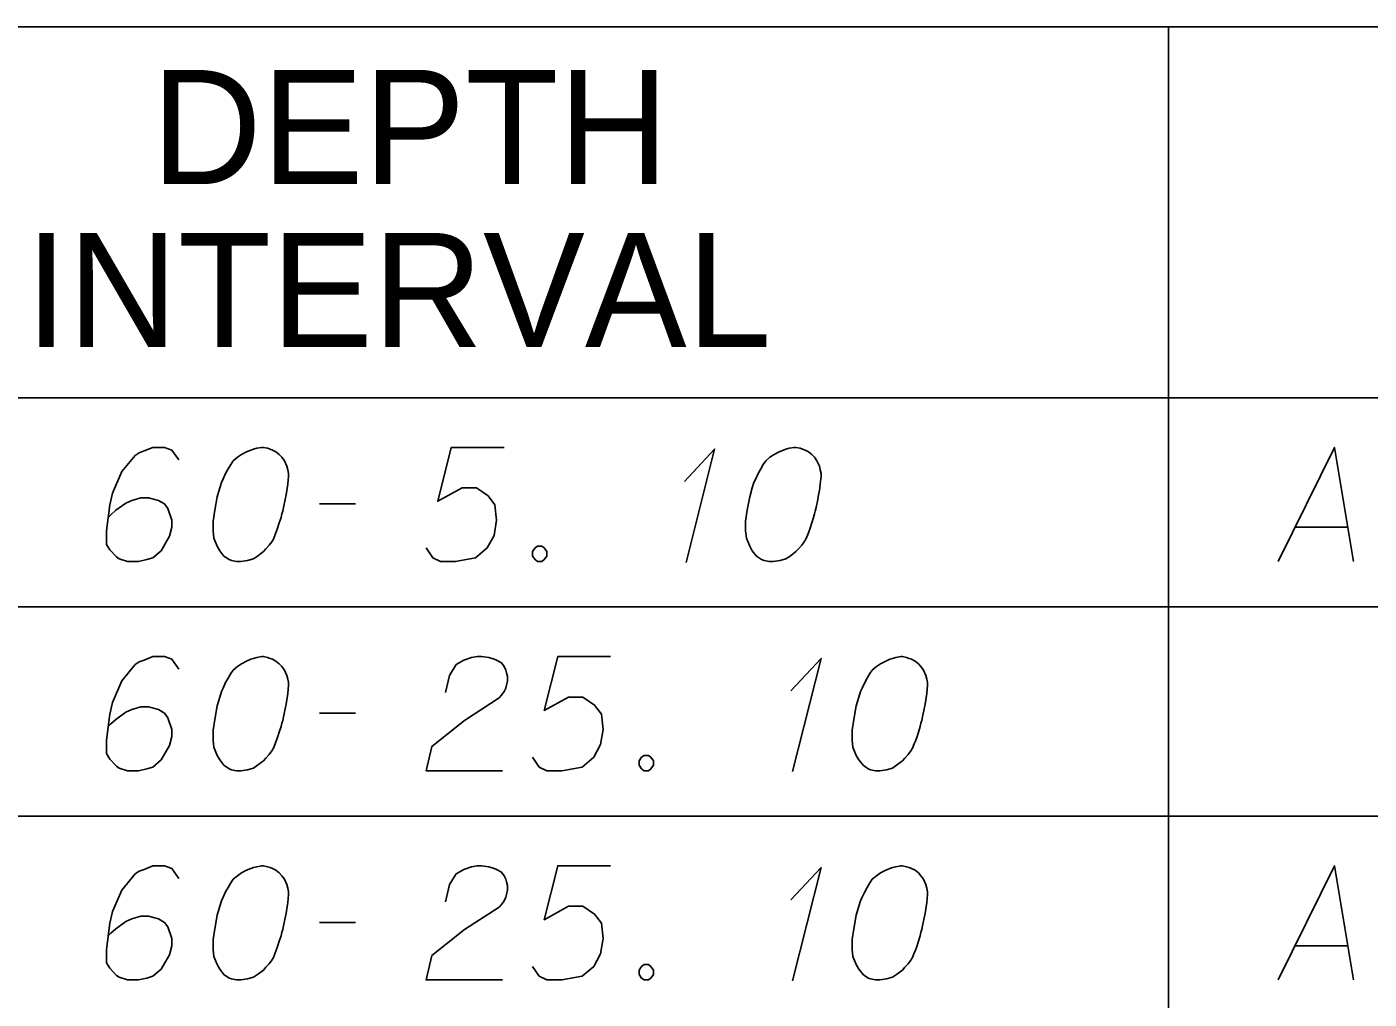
# Model space of a CAD drawing. Extents: x 2074207 to 2076812, y 516372 to 523312.
# Drawn here: x 2076397 to 2076453.5, y 517338.3 to 517379.2 of the extents above; entities that cross this region are included whole.
import ezdxf

# ---------------------------------------------------------------- set-up
doc = ezdxf.new("R2010")
doc.units = 0
for name, color, linetype in [('Prop DirtTable_ Soil Test Results - Outline (Major)', 7, 'Continuous'), ('Prop DirtTable_ Soil Test Results - Outline (Minor)', 7, 'Continuous'), ('Prop DirtTable_ Soil Test Results - Tx (Header - Small)', 7, 'Continuous'), ('Prop DirtTable_ Soil Test Results - Tx (Sample Data)', 7, 'Continuous')]:
    doc.layers.add(name, color=color, linetype=linetype)

msp = doc.modelspace()

# ---------------------------------------------------------------- linework, layer by layer
at = {"layer": 'Prop DirtTable_ Soil Test Results - Outline (Major)'}
msp.add_line((2076260.609, 517363.585), (2076811.903, 517363.585), dxfattribs=at)
msp.add_line((2076260.609, 517363.585), (2076811.903, 517363.585), dxfattribs=at)
at = {"layer": 'Prop DirtTable_ Soil Test Results - Outline (Minor)'}
for p, q in [((2076260.609, 517379.185), (2076811.903, 517379.185)), ((2076445.062, 517379.185), (2076445.062, 517354.785)), ((2076260.609, 517354.785), (2076811.903, 517354.785)), ((2076260.609, 517354.785), (2076811.903, 517354.785)), ((2076445.063, 517354.785), (2076445.063, 517345.985)), ((2076260.609, 517345.985), (2076811.903, 517345.985)), ((2076260.609, 517345.985), (2076811.903, 517345.985)), ((2076445.063, 517345.985), (2076445.063, 517337.185))]:
    msp.add_line(p, q, dxfattribs=at)
at = {"layer": 'Prop DirtTable_ Soil Test Results - Tx (Sample Data)'}
for points in [[(2076403.429, 517360.969), (2076403.147, 517361.385), (2076402.83, 517361.498), (2076402.336, 517361.498), (2076401.983, 517361.347), (2076401.771, 517361.271), (2076401.595, 517361.158), (2076401.031, 517360.478), (2076400.643, 517359.57), (2076400.537, 517359.079), (2076400.396, 517357.983), (2076400.396, 517357.416), (2076400.537, 517357.189), (2076400.819, 517356.887), (2076400.925, 517356.811), (2076401.278, 517356.698), (2076401.736, 517356.698), (2076402.089, 517356.774), (2076402.336, 517356.849), (2076402.689, 517357.152), (2076403.041, 517357.756), (2076403.147, 517358.134), (2076403.147, 517358.437), (2076402.971, 517358.928), (2076402.83, 517359.117), (2076402.583, 517359.268), (2076402.159, 517359.381), (2076401.842, 517359.381), (2076401.454, 517359.268), (2076401.207, 517359.155), (2076400.784, 517358.852), (2076400.572, 517358.663), (2076400.466, 517358.55)], [(2076406.992, 517361.498), (2076406.922, 517361.498), (2076406.71, 517361.46), (2076406.569, 517361.422), (2076406.463, 517361.385), (2076406.287, 517361.309), (2076406.075, 517361.196), (2076405.899, 517361.082), (2076405.722, 517360.931), (2076405.616, 517360.78), (2076405.511, 517360.591), (2076405.405, 517360.402), (2076405.299, 517360.175), (2076405.228, 517360.024), (2076405.158, 517359.797), (2076405.052, 517359.419), (2076404.946, 517358.852), (2076404.876, 517358.399), (2076404.876, 517357.983), (2076404.911, 517357.681), (2076405.052, 517357.341), (2076405.158, 517357.152), (2076405.334, 517356.925), (2076405.546, 517356.774), (2076405.652, 517356.736), (2076405.863, 517356.698), (2076406.04, 517356.698), (2076406.322, 517356.736), (2076406.569, 517356.811), (2076406.745, 517356.925), (2076406.992, 517357.114), (2076407.098, 517357.227), (2076407.239, 517357.378), (2076407.345, 517357.529), (2076407.415, 517357.643), (2076407.486, 517357.832), (2076407.521, 517357.907), (2076407.592, 517358.096), (2076407.662, 517358.323), (2076407.733, 517358.55), (2076407.768, 517358.701), (2076407.803, 517358.815), (2076407.839, 517358.966), (2076407.909, 517359.306), (2076407.945, 517359.495), (2076407.98, 517359.684), (2076408.015, 517359.948), (2076408.05, 517360.289), (2076408.05, 517360.402), (2076408.015, 517360.553), (2076407.98, 517360.704), (2076407.874, 517360.931), (2076407.768, 517361.082), (2076407.662, 517361.196), (2076407.521, 517361.309), (2076407.38, 517361.385), (2076407.274, 517361.422), (2076407.169, 517361.46), (2076406.992, 517361.498)], [(2076417.116, 517361.498), (2076414.894, 517361.498), (2076414.329, 517359.23), (2076415.352, 517359.797), (2076415.952, 517359.797), (2076416.446, 517359.457), (2076416.728, 517359.079), (2076416.799, 517358.437), (2076416.693, 517357.794), (2076416.411, 517357.265), (2076415.917, 517356.849), (2076415.07, 517356.698), (2076414.435, 517356.698), (2076414.118, 517356.849), (2076413.836, 517357.265)], [(2076424.7, 517360.062), (2076425.97, 517361.422), (2076424.771, 517356.66)], [(2076429.392, 517361.498), (2076429.322, 517361.498), (2076429.11, 517361.46), (2076428.969, 517361.422), (2076428.863, 517361.385), (2076428.687, 517361.309), (2076428.475, 517361.196), (2076428.299, 517361.082), (2076428.122, 517360.931), (2076428.016, 517360.78), (2076427.911, 517360.591), (2076427.805, 517360.402), (2076427.699, 517360.175), (2076427.628, 517360.024), (2076427.558, 517359.797), (2076427.452, 517359.419), (2076427.346, 517358.852), (2076427.276, 517358.399), (2076427.276, 517357.983), (2076427.311, 517357.681), (2076427.452, 517357.341), (2076427.558, 517357.152), (2076427.734, 517356.925), (2076427.946, 517356.774), (2076428.052, 517356.736), (2076428.263, 517356.698), (2076428.44, 517356.698), (2076428.722, 517356.736), (2076428.969, 517356.811), (2076429.145, 517356.925), (2076429.392, 517357.114), (2076429.498, 517357.227), (2076429.639, 517357.378), (2076429.745, 517357.529), (2076429.815, 517357.643), (2076429.886, 517357.832), (2076429.921, 517357.907), (2076429.992, 517358.096), (2076430.062, 517358.323), (2076430.133, 517358.55), (2076430.168, 517358.701), (2076430.203, 517358.815), (2076430.239, 517358.966), (2076430.309, 517359.306), (2076430.345, 517359.495), (2076430.38, 517359.684), (2076430.415, 517359.948), (2076430.45, 517360.289), (2076430.45, 517360.402), (2076430.415, 517360.553), (2076430.38, 517360.704), (2076430.274, 517360.931), (2076430.168, 517361.082), (2076430.062, 517361.196), (2076429.921, 517361.309), (2076429.78, 517361.385), (2076429.674, 517361.422), (2076429.569, 517361.46), (2076429.392, 517361.498)], [(2076449.676, 517356.698), (2076452.039, 517361.498), (2076452.85, 517356.698)], [(2076409.356, 517359.117), (2076410.872, 517359.117)], [(2076450.381, 517358.134), (2076452.603, 517358.134)], [(2076418.527, 517357.341), (2076418.704, 517357.341), (2076418.809, 517357.265), (2076418.915, 517357.114), (2076418.915, 517356.925), (2076418.809, 517356.774), (2076418.704, 517356.698), (2076418.527, 517356.698), (2076418.421, 517356.774), (2076418.316, 517356.925), (2076418.316, 517357.114), (2076418.421, 517357.265), (2076418.527, 517357.341)], [(2076403.429, 517352.169), (2076403.147, 517352.585), (2076402.83, 517352.698), (2076402.336, 517352.698), (2076401.983, 517352.547), (2076401.771, 517352.471), (2076401.595, 517352.358), (2076401.031, 517351.678), (2076400.643, 517350.77), (2076400.537, 517350.279), (2076400.396, 517349.183), (2076400.396, 517348.616), (2076400.537, 517348.389), (2076400.819, 517348.087), (2076400.925, 517348.011), (2076401.278, 517347.898), (2076401.736, 517347.898), (2076402.089, 517347.974), (2076402.336, 517348.049), (2076402.689, 517348.352), (2076403.041, 517348.956), (2076403.147, 517349.334), (2076403.147, 517349.637), (2076402.971, 517350.128), (2076402.83, 517350.317), (2076402.583, 517350.468), (2076402.159, 517350.581), (2076401.842, 517350.581), (2076401.454, 517350.468), (2076401.207, 517350.355), (2076400.784, 517350.052), (2076400.572, 517349.863), (2076400.466, 517349.75)], [(2076406.992, 517352.698), (2076406.922, 517352.698), (2076406.71, 517352.66), (2076406.569, 517352.622), (2076406.463, 517352.585), (2076406.287, 517352.509), (2076406.075, 517352.396), (2076405.899, 517352.282), (2076405.722, 517352.131), (2076405.616, 517351.98), (2076405.511, 517351.791), (2076405.405, 517351.602), (2076405.299, 517351.375), (2076405.228, 517351.224), (2076405.158, 517350.997), (2076405.052, 517350.619), (2076404.946, 517350.052), (2076404.876, 517349.599), (2076404.876, 517349.183), (2076404.911, 517348.881), (2076405.052, 517348.541), (2076405.158, 517348.352), (2076405.334, 517348.125), (2076405.546, 517347.974), (2076405.652, 517347.936), (2076405.863, 517347.898), (2076406.04, 517347.898), (2076406.322, 517347.936), (2076406.569, 517348.011), (2076406.745, 517348.125), (2076406.992, 517348.314), (2076407.098, 517348.427), (2076407.239, 517348.578), (2076407.345, 517348.729), (2076407.415, 517348.843), (2076407.486, 517349.032), (2076407.521, 517349.107), (2076407.592, 517349.296), (2076407.662, 517349.523), (2076407.733, 517349.75), (2076407.768, 517349.901), (2076407.803, 517350.015), (2076407.839, 517350.166), (2076407.909, 517350.506), (2076407.945, 517350.695), (2076407.98, 517350.884), (2076408.015, 517351.148), (2076408.05, 517351.489), (2076408.05, 517351.602), (2076408.015, 517351.753), (2076407.98, 517351.904), (2076407.874, 517352.131), (2076407.768, 517352.282), (2076407.662, 517352.396), (2076407.521, 517352.509), (2076407.38, 517352.585), (2076407.274, 517352.622), (2076407.169, 517352.66), (2076406.992, 517352.698)], [(2076414.647, 517351.186), (2076414.823, 517351.904), (2076415.106, 517352.358), (2076415.423, 517352.547), (2076415.74, 517352.66), (2076415.987, 517352.698), (2076416.164, 517352.698), (2076416.481, 517352.66), (2076416.693, 517352.585), (2076416.799, 517352.547), (2076417.01, 517352.433), (2076417.116, 517352.282), (2076417.187, 517352.131), (2076417.222, 517352.018), (2076417.257, 517351.867), (2076417.257, 517351.678), (2076417.222, 517351.489), (2076417.187, 517351.375), (2076417.116, 517351.224), (2076417.01, 517351.073), (2076416.905, 517350.959), (2076415.458, 517350.015), (2076414.083, 517348.918), (2076413.836, 517347.898), (2076417.046, 517347.898)], [(2076421.596, 517352.698), (2076419.374, 517352.698), (2076418.809, 517350.43), (2076419.832, 517350.997), (2076420.432, 517350.997), (2076420.926, 517350.657), (2076421.208, 517350.279), (2076421.279, 517349.637), (2076421.173, 517348.994), (2076420.891, 517348.465), (2076420.397, 517348.049), (2076419.55, 517347.898), (2076418.915, 517347.898), (2076418.598, 517348.049), (2076418.316, 517348.465)], [(2076429.18, 517351.262), (2076430.45, 517352.622), (2076429.251, 517347.86)], [(2076433.872, 517352.698), (2076433.802, 517352.698), (2076433.59, 517352.66), (2076433.449, 517352.622), (2076433.343, 517352.585), (2076433.167, 517352.509), (2076432.955, 517352.396), (2076432.779, 517352.282), (2076432.602, 517352.131), (2076432.496, 517351.98), (2076432.391, 517351.791), (2076432.285, 517351.602), (2076432.179, 517351.375), (2076432.108, 517351.224), (2076432.038, 517350.997), (2076431.932, 517350.619), (2076431.826, 517350.052), (2076431.756, 517349.599), (2076431.756, 517349.183), (2076431.791, 517348.881), (2076431.932, 517348.541), (2076432.038, 517348.352), (2076432.214, 517348.125), (2076432.426, 517347.974), (2076432.532, 517347.936), (2076432.743, 517347.898), (2076432.92, 517347.898), (2076433.202, 517347.936), (2076433.449, 517348.011), (2076433.625, 517348.125), (2076433.872, 517348.314), (2076433.978, 517348.427), (2076434.119, 517348.578), (2076434.225, 517348.729), (2076434.295, 517348.843), (2076434.366, 517349.032), (2076434.401, 517349.107), (2076434.472, 517349.296), (2076434.542, 517349.523), (2076434.613, 517349.75), (2076434.648, 517349.901), (2076434.683, 517350.015), (2076434.719, 517350.166), (2076434.789, 517350.506), (2076434.825, 517350.695), (2076434.86, 517350.884), (2076434.895, 517351.148), (2076434.93, 517351.489), (2076434.93, 517351.602), (2076434.895, 517351.753), (2076434.86, 517351.904), (2076434.754, 517352.131), (2076434.648, 517352.282), (2076434.542, 517352.396), (2076434.401, 517352.509), (2076434.26, 517352.585), (2076434.154, 517352.622), (2076434.049, 517352.66), (2076433.872, 517352.698)], [(2076409.356, 517350.317), (2076410.872, 517350.317)], [(2076423.007, 517348.541), (2076423.184, 517348.541), (2076423.289, 517348.465), (2076423.395, 517348.314), (2076423.395, 517348.125), (2076423.289, 517347.974), (2076423.184, 517347.898), (2076423.007, 517347.898), (2076422.901, 517347.974), (2076422.796, 517348.125), (2076422.796, 517348.314), (2076422.901, 517348.465), (2076423.007, 517348.541)], [(2076403.429, 517343.369), (2076403.147, 517343.785), (2076402.83, 517343.898), (2076402.336, 517343.898), (2076401.983, 517343.747), (2076401.771, 517343.671), (2076401.595, 517343.558), (2076401.031, 517342.878), (2076400.643, 517341.97), (2076400.537, 517341.479), (2076400.396, 517340.383), (2076400.396, 517339.816), (2076400.537, 517339.589), (2076400.819, 517339.287), (2076400.925, 517339.211), (2076401.278, 517339.098), (2076401.736, 517339.098), (2076402.089, 517339.174), (2076402.336, 517339.249), (2076402.689, 517339.552), (2076403.041, 517340.156), (2076403.147, 517340.534), (2076403.147, 517340.837), (2076402.971, 517341.328), (2076402.83, 517341.517), (2076402.583, 517341.668), (2076402.159, 517341.781), (2076401.842, 517341.781), (2076401.454, 517341.668), (2076401.207, 517341.555), (2076400.784, 517341.252), (2076400.572, 517341.063), (2076400.466, 517340.95)], [(2076406.992, 517343.898), (2076406.922, 517343.898), (2076406.71, 517343.86), (2076406.569, 517343.822), (2076406.463, 517343.785), (2076406.287, 517343.709), (2076406.075, 517343.596), (2076405.899, 517343.482), (2076405.722, 517343.331), (2076405.616, 517343.18), (2076405.511, 517342.991), (2076405.405, 517342.802), (2076405.299, 517342.575), (2076405.228, 517342.424), (2076405.158, 517342.197), (2076405.052, 517341.819), (2076404.946, 517341.252), (2076404.876, 517340.799), (2076404.876, 517340.383), (2076404.911, 517340.081), (2076405.052, 517339.741), (2076405.158, 517339.552), (2076405.334, 517339.325), (2076405.546, 517339.174), (2076405.652, 517339.136), (2076405.863, 517339.098), (2076406.04, 517339.098), (2076406.322, 517339.136), (2076406.569, 517339.211), (2076406.745, 517339.325), (2076406.992, 517339.514), (2076407.098, 517339.627), (2076407.239, 517339.778), (2076407.345, 517339.929), (2076407.415, 517340.043), (2076407.486, 517340.232), (2076407.521, 517340.307), (2076407.592, 517340.496), (2076407.662, 517340.723), (2076407.733, 517340.95), (2076407.768, 517341.101), (2076407.803, 517341.215), (2076407.839, 517341.366), (2076407.909, 517341.706), (2076407.945, 517341.895), (2076407.98, 517342.084), (2076408.015, 517342.348), (2076408.05, 517342.689), (2076408.05, 517342.802), (2076408.015, 517342.953), (2076407.98, 517343.104), (2076407.874, 517343.331), (2076407.768, 517343.482), (2076407.662, 517343.596), (2076407.521, 517343.709), (2076407.38, 517343.785), (2076407.274, 517343.822), (2076407.169, 517343.86), (2076406.992, 517343.898)], [(2076414.647, 517342.386), (2076414.823, 517343.104), (2076415.106, 517343.558), (2076415.423, 517343.747), (2076415.74, 517343.86), (2076415.987, 517343.898), (2076416.164, 517343.898), (2076416.481, 517343.86), (2076416.693, 517343.785), (2076416.799, 517343.747), (2076417.01, 517343.633), (2076417.116, 517343.482), (2076417.187, 517343.331), (2076417.222, 517343.218), (2076417.257, 517343.067), (2076417.257, 517342.878), (2076417.222, 517342.689), (2076417.187, 517342.575), (2076417.116, 517342.424), (2076417.01, 517342.273), (2076416.905, 517342.159), (2076415.458, 517341.215), (2076414.083, 517340.118), (2076413.836, 517339.098), (2076417.046, 517339.098)], [(2076421.596, 517343.898), (2076419.374, 517343.898), (2076418.809, 517341.63), (2076419.832, 517342.197), (2076420.432, 517342.197), (2076420.926, 517341.857), (2076421.208, 517341.479), (2076421.279, 517340.837), (2076421.173, 517340.194), (2076420.891, 517339.665), (2076420.397, 517339.249), (2076419.55, 517339.098), (2076418.915, 517339.098), (2076418.598, 517339.249), (2076418.316, 517339.665)], [(2076429.18, 517342.462), (2076430.45, 517343.822), (2076429.251, 517339.06)], [(2076433.872, 517343.898), (2076433.802, 517343.898), (2076433.59, 517343.86), (2076433.449, 517343.822), (2076433.343, 517343.785), (2076433.167, 517343.709), (2076432.955, 517343.596), (2076432.779, 517343.482), (2076432.602, 517343.331), (2076432.496, 517343.18), (2076432.391, 517342.991), (2076432.285, 517342.802), (2076432.179, 517342.575), (2076432.108, 517342.424), (2076432.038, 517342.197), (2076431.932, 517341.819), (2076431.826, 517341.252), (2076431.756, 517340.799), (2076431.756, 517340.383), (2076431.791, 517340.081), (2076431.932, 517339.741), (2076432.038, 517339.552), (2076432.214, 517339.325), (2076432.426, 517339.174), (2076432.532, 517339.136), (2076432.743, 517339.098), (2076432.92, 517339.098), (2076433.202, 517339.136), (2076433.449, 517339.211), (2076433.625, 517339.325), (2076433.872, 517339.514), (2076433.978, 517339.627), (2076434.119, 517339.778), (2076434.225, 517339.929), (2076434.295, 517340.043), (2076434.366, 517340.232), (2076434.401, 517340.307), (2076434.472, 517340.496), (2076434.542, 517340.723), (2076434.613, 517340.95), (2076434.648, 517341.101), (2076434.683, 517341.215), (2076434.719, 517341.366), (2076434.789, 517341.706), (2076434.825, 517341.895), (2076434.86, 517342.084), (2076434.895, 517342.348), (2076434.93, 517342.689), (2076434.93, 517342.802), (2076434.895, 517342.953), (2076434.86, 517343.104), (2076434.754, 517343.331), (2076434.648, 517343.482), (2076434.542, 517343.596), (2076434.401, 517343.709), (2076434.26, 517343.785), (2076434.154, 517343.822), (2076434.049, 517343.86), (2076433.872, 517343.898)], [(2076449.676, 517339.098), (2076452.039, 517343.898), (2076452.85, 517339.098)], [(2076409.356, 517341.517), (2076410.872, 517341.517)], [(2076450.381, 517340.534), (2076452.603, 517340.534)], [(2076423.007, 517339.741), (2076423.184, 517339.741), (2076423.289, 517339.665), (2076423.395, 517339.514), (2076423.395, 517339.325), (2076423.289, 517339.174), (2076423.184, 517339.098), (2076423.007, 517339.098), (2076422.901, 517339.174), (2076422.796, 517339.325), (2076422.796, 517339.514), (2076422.901, 517339.665), (2076423.007, 517339.741)]]:
    msp.add_lwpolyline(points, dxfattribs=at)

# ---------------------------------------------------------------- texts
at = {"layer": 'Prop DirtTable_ Soil Test Results - Tx (Header - Small)'}
for s, p in [('DEPTH', (2076402.289, 517372.572)), ('INTERVAL', (2076396.977, 517365.715))]:
    msp.add_text(s, height=4.8, dxfattribs=at).set_placement(p)

doc.saveas('drawing.dxf')
